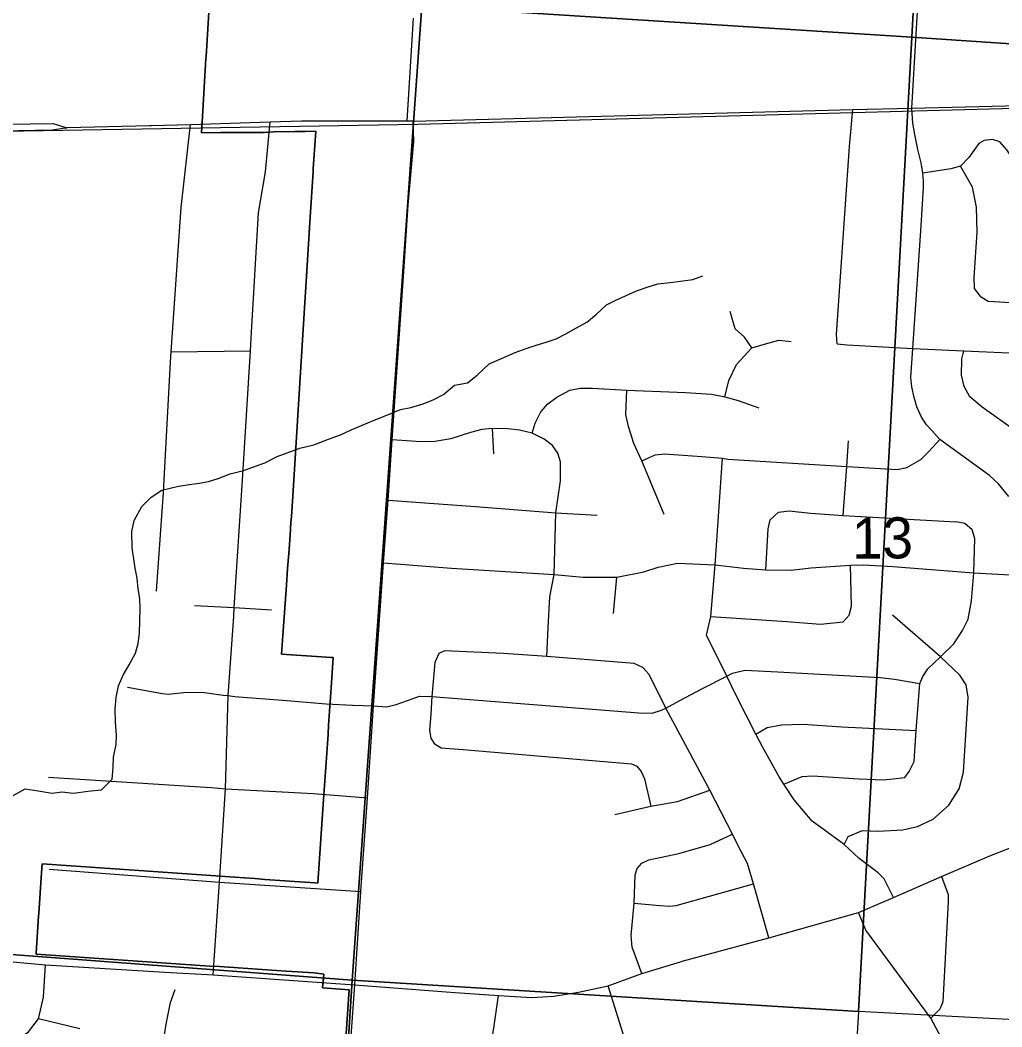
# Model space of a CAD drawing. Extents: x 114843 to 284848, y 317643 to 566895.
# Drawn here: x 252001 to 257283, y 379517 to 384934 of the extents above; entities that cross this region are included whole.
import ezdxf

# ---------------------------------------------------------------- set-up
doc = ezdxf.new("R2010")
doc.units = 0
for name, color, linetype in [('GM_X_City_Street', 7, 'Continuous'), ('GM_X_Corporation', 7, 'Continuous'), ('GM_X_County_Road', 7, 'Continuous'), ('GM_X_Minor_River', 7, 'Continuous'), ('GM_X_Rail_Line', 7, 'Continuous'), ('GM_X_Section', 7, 'Continuous'), ('GM_X_Section_Text', 7, 'Continuous'), ('GM_X_US_Route', 7, 'Continuous')]:
    doc.layers.add(name, color=color, linetype=linetype)

msp = doc.modelspace()

# ---------------------------------------------------------------- linework, layer by layer
at = {"layer": 'GM_X_City_Street'}
for p, q in [((252813.9, 383150.2), (253240.2, 383155.2)), ((254550, 382601), (254541.6, 382737.2)), ((254883.5, 382283.3), (255105.1, 382271.1)), ((255192.9, 381740.9), (255211.6, 381937.3)), ((256952.8, 381507.9), (256695.8, 381733.1)), ((252154, 380861.1), (252997.9, 380807)), ((253578.6, 380772.4), (253870, 380750)), ((253039.2, 379797.8), (253073.4, 380296.3)), ((253802.4, 379743.7), (254317.2, 379704.6)), ((254550.6, 379521.8), (254574.6, 379685.1))]:
    msp.add_line(p, q, dxfattribs=at)
for points in [[(256798.6, 384459.9), (256868.1, 385657.6), (256873.2, 385788.7), (256898.2, 386286.3), (256922.6, 386755.3), (256947.2, 387195.6), (256968.4, 387623.8), (256976.8, 387776.6), (256988.2, 388005.9), (257002.5, 388307.2), (257018, 388572.1), (257038.3, 388878.7), (257038, 388927.3), (257030.7, 388970.7), (257021.8, 389000.1), (257012.1, 389026.1), (256994.5, 389058.1), (256971.7, 389089.2), (256948.9, 389114.2), (256856.2, 389225.3), (256742.4, 389351.4), (256697.7, 389404.1), (256687.2, 389416.8)], [(256397.9, 383191.7), (256393.9, 383242.3), (256464.4, 384254), (256481.1, 384453.1)], [(257320.7, 382370.6), (257264.7, 382438.8), (257216.6, 382483.6), (256949.6, 382677.9), (256906.7, 382725.3), (256878.6, 382756.4), (256848.8, 382802.1), (256826.7, 382853.6), (256811.6, 382903.5), (256799, 382961.5), (256794.3, 383011), (256803.6, 383167.3), (256849.2, 383826.6), (256862.5, 384034.1), (256860.9, 384067.5), (256857.5, 384111.4), (256849.3, 384166), (256831.5, 384238.8), (256814.4, 384319.4), (256804.4, 384379.2), (256798.6, 384459.9)], [(252734.5, 381861.7), (252773.4, 382417.8), (252774.2, 382429), (252810.1, 383094.5), (252813.9, 383150.2), (252866.5, 383926.3), (252916.7, 384371.8)], [(253073.4, 380296.3), (253105, 380797.1), (253119.9, 381299.4), (253149.8, 381726.1), (253152.9, 381772.8), (253197.9, 382459.7), (253240.2, 383155.2), (253246.3, 383255.5), (253284.1, 383896.9), (253321.2, 384117.3), (253346.9, 384386.7)], [(257404, 383139.9), (257422.1, 383407.1), (257448, 383818), (257440.1, 383915.6), (257423, 384020.4), (257364.2, 384155.6), (257311.1, 384236.7), (257272.8, 384279.8), (257232.9, 384292.2), (257187.8, 384286.4), (257158.9, 384269.9), (257105.2, 384195.4), (257060.3, 384148), (257008, 384134.9), (256857.5, 384111.4)], [(257422.1, 383407.1), (257210.3, 383420.1), (257172.2, 383443.3), (257135.7, 383490.1), (257135.2, 383549.8), (257149.7, 383794.1), (257147, 383927.9), (257126.3, 384034.5), (257060.3, 384148)], [(255937.2, 383170.9), (255898.4, 383228.1), (255848.9, 383272.4), (255822, 383366.9)], [(255792.2, 382908), (255815, 382995.5), (255854.8, 383080.9), (255937.2, 383170.9), (256011.5, 383192.8), (256083.8, 383212.5), (256149.8, 383204.4)], [(256397.9, 383191.7), (256450.4, 383186.6), (256803.6, 383167.3), (257078.4, 383155), (257404, 383139.9), (258166.3, 383102.7), (258416.2, 383091), (259200.3, 383054.4), (259644.6, 383032), (259919.8, 383018.1), (260091.3, 383007.8), (260174.9, 382984.8), (260282.4, 382928.3)], [(257731.1, 381951.3), (257683.9, 382225.9), (257654.2, 382323.4), (257589.9, 382462.2), (257518.6, 382572.1), (257456.6, 382640.4), (257358.3, 382722.9), (257178.2, 382851.8), (257110.9, 382907.4), (257079.8, 382963.2), (257066.6, 383024.6), (257067.8, 383111.5), (257078.4, 383155)], [(254755.7, 382712.1), (254772.4, 382765.5), (254802.8, 382826.3), (254839.7, 382870.3), (254888.5, 382905.7), (254959.5, 382943.5), (255013.7, 382953.5), (255080.8, 382954), (255265, 382942.5), (255581.5, 382930.8), (255721.8, 382922.4), (255792.2, 382908), (255864.7, 382887.3), (255975.7, 382847.6)], [(255465.7, 382274.4), (255346.5, 382562), (255303.3, 382655.4), (255273.9, 382746.7), (255260.6, 382812.6), (255265, 382942.5)], [(254835.1, 381510.6), (254842.6, 381665.7), (254850.6, 381831.1), (254875.1, 381951.9), (254883.5, 382283.3), (254908.8, 382454.6), (254908, 382557.8), (254894.9, 382604.5), (254865.8, 382645.8), (254820.9, 382679.6), (254755.7, 382712.1), (254687.5, 382727.6), (254625.7, 382735.6), (254541.6, 382737.2), (254484.2, 382731.4), (254423.6, 382715), (254318.5, 382681.3), (254220.6, 382664.6), (254132.2, 382666.8), (254001.7, 382676.5)], [(255346.5, 382562), (255418.7, 382595.6), (255468.7, 382601.3), (255668.9, 382586.3), (255779.7, 382577.9), (255809.1, 382571.4), (256449.8, 382531.7), (256719.4, 382515.6), (256771.8, 382526.9), (256847.9, 382570.4), (256891.8, 382614.9), (256949.6, 382677.9)], [(256429.9, 382269.3), (256449.8, 382531.7), (256457.8, 382671.1)], [(256700.8, 380213.5), (256650.8, 380313.1), (256618.2, 380346.6), (256514.8, 380423.3), (256434, 380498.8), (256262.2, 380623.8), (256165.7, 380739.2), (256110.4, 380823.9), (256085.2, 380862.4), (255995.2, 381023.9), (255960.3, 381092.5), (255852.6, 381304.1), (255803, 381404.7), (255694.6, 381624.7), (255717.2, 381724.6), (255741.2, 382002.8), (255779.7, 382577.9)], [(253980.9, 382351.2), (254450.9, 382316.9), (254883.5, 382283.3)], [(256013.9, 381977.2), (256025.1, 382196.5), (256037.5, 382245.6), (256082, 382286.3), (256139.4, 382293.2), (256252.9, 382281.5), (256429.9, 382269.3), (257036.2, 382233.9)], [(256110.4, 380823.9), (256209, 380865), (256264.9, 380868.3), (256516.2, 380851.3), (256643.9, 380845.8), (256697.8, 380851.2), (256760.5, 380859.4), (256784.9, 380890.8), (256810.8, 380945.2), (256822.7, 381111.2), (256841.7, 381364.2), (256857.7, 381402.3), (256884.5, 381444.1), (256952.8, 381507.9), (257024.7, 381579), (257071.2, 381649.8), (257101.5, 381711.6), (257120.7, 381809.4), (257132.3, 381959.6), (257138.2, 382144.2), (257123.3, 382191.1), (257085.1, 382225.2), (257036.2, 382233.9)], [(253955.6, 382013.8), (254321.5, 381985.7), (254875.1, 381951.9), (255030.5, 381936.3), (255211.6, 381937.3), (255356.2, 381966), (255433.2, 381990.6), (255537.3, 382011.4), (255741.2, 382002.8), (255892.5, 381984.8), (256013.9, 381977.2), (256149.6, 381974.1), (256255.6, 381986.9), (256468.1, 382001.8), (256540.4, 382002.4), (256696.7, 381993.7), (257132.3, 381959.6), (257425.4, 381943.4)], [(255717.2, 381724.6), (256126.5, 381697.8), (256308, 381683.6), (256428.7, 381695.9), (256461, 381732.3), (256475.1, 381781.2), (256468.1, 382001.8)], [(252938.1, 381784.9), (253152.9, 381772.8), (253353.7, 381761.5)], [(256028.6, 379995.9), (255947, 380286), (255913.9, 380396.3), (255863.6, 380491.7), (255833.3, 380553.5), (255712.3, 380791.2), (255474.6, 381232.6), (255384.9, 381413.9), (255351.3, 381450.4), (255305.7, 381473), (254835.1, 381510.6), (254601.7, 381525.4), (254284.5, 381541.1), (254254.4, 381525.5), (254231.9, 381477.6), (254215.9, 381295.4)], [(256434, 380498.8), (256456.9, 380541.4), (256533.1, 380574.5), (256616.8, 380569.5), (256750.6, 380578), (256829.8, 380595.5), (256913.2, 380635.6), (256998.1, 380710.1), (257053.3, 380797.5), (257077.3, 380888), (257102.3, 381290.6), (257091.4, 381357), (257056.7, 381409.1), (256952.8, 381507.9)], [(253648.3, 381255.5), (253788.8, 381247.9), (253901.9, 381243.9), (253972.7, 381239.6), (254023.8, 381251.6), (254116, 381284.6), (254150, 381296.2), (254215.9, 381295.4), (255330.6, 381206.1), (255402.4, 381205.2), (255452.5, 381220.7), (255474.6, 381232.6), (255550.9, 381273.6), (255673.4, 381338.3), (255803, 381404.7), (255834, 381420.6), (255900.1, 381435.9), (256077.6, 381427.8), (256628, 381397), (256705.9, 381388.5), (256841.7, 381364.2)], [(252579.1, 381345), (252766.9, 381310.3), (252796.8, 381308.2), (252896.8, 381317.9), (252992.7, 381315.6), (253093.8, 381302.7), (253119.9, 381299.4)], [(253119.9, 381299.4), (253154.5, 381295), (253436.2, 381274.1), (253648.3, 381255.5)], [(254215.9, 381295.4), (254210.8, 381199.3), (254203.8, 381111.2), (254211.4, 381071), (254229, 381042.7), (254266.6, 381018.2), (254384.3, 381008.8), (255289.6, 380932), (255319.4, 380919.6), (255343, 380891.3), (255360.5, 380851), (255394.8, 380704.2)], [(255960.3, 381092.5), (256020.3, 381127.8), (256098.3, 381142.9), (256212.1, 381145.5), (256421.6, 381131.1), (256822.7, 381111.2)], [(252997.9, 380807), (253029.6, 380805), (253105, 380797.1), (253578.6, 380772.4)], [(255200.7, 380660.4), (255394.8, 380704.2), (255538.8, 380730.6), (255712.3, 380791.2)], [(255346.8, 379803.4), (255294.8, 379945.9), (255289.4, 380009.2), (255305.5, 380182), (255309.4, 380334.8), (255320.3, 380369.7), (255346.2, 380397.2), (255383.3, 380416.1), (255545.7, 380449.9), (255713.9, 380498), (255833.3, 380553.5)], [(255553.4, 379867.6), (255563.7, 379870.8), (256028.6, 379995.9), (256512.7, 380131.9), (256700.8, 380213.5), (256959, 380326.6), (257218.7, 380436.9), (257474.7, 380538.2)], [(252157, 380365.7), (253073.4, 380296.3), (253834.7, 380245.3)], [(255305.5, 380182), (255443.5, 380169.4), (255495.7, 380166), (255531.7, 380170), (255947, 380286)], [(256959, 380326.6), (256994.9, 380229.7), (256995.2, 380190.3), (256966.7, 379652.2), (256950.1, 379612.7), (256901.2, 379563.1)], [(249916, 380118.4), (250262.1, 380120.9), (250392.9, 380117.9), (250525.7, 380106.8), (250721, 380082), (250882.3, 380045), (251271.2, 379953.2), (251432.4, 379924.2), (251637.8, 379897.5), (251748.6, 379886.2), (252136.6, 379851), (252779.3, 379811.4), (253039.2, 379797.8), (253802.4, 379743.7)], [(257417.3, 377387.1), (257460.8, 378062.1), (257469.4, 378116.1), (257504, 378173.8), (257598, 378367.1), (257610.9, 378453.2), (257598, 378547.5), (257545.3, 378650.4), (257291.3, 378960.1), (257237, 379029.5), (257074.9, 379237.2), (256901.2, 379563.1), (256551.4, 380037.8), (256512.7, 380131.9)], [(249819.4, 379566.5), (249970.9, 379483.1), (250154.5, 379414), (250287.5, 379386.8), (250446.5, 379373.9), (250611.4, 379391.2), (250800.4, 379404.6), (250993.5, 379418), (251202.7, 379413.5), (251393.9, 379408.9), (251597.2, 379388.2), (251766.2, 379389.4), (251900.8, 379416.6), (251973.1, 379441.2), (252045.2, 379490.1), (252099, 379560.9), (252126.3, 379677.7), (252136.6, 379851)], [(254317.2, 379704.6), (254574.6, 379685.1), (254753.8, 379675.4), (254873.1, 379682.9), (255005.6, 379703.7), (255164.6, 379738), (255346.8, 379803.4), (255553.4, 379867.6)], [(255323.7, 379148.8), (255311.8, 379252.6), (255261.9, 379427), (255164.6, 379738)], [(252322.7, 379506.2), (252099, 379560.9)], [(253757.5, 379114.8), (254056.3, 379091.8), (254440.1, 379066.4), (254464.5, 379070.5), (254483.8, 379086), (254493, 379109), (254545.8, 379489.2), (254550.6, 379521.8)]]:
    msp.add_lwpolyline(points, dxfattribs=at)
at = {"layer": 'GM_X_Corporation'}
for points in [[(253686.1, 378489.7), (253770.7, 379716.6), (253628.3, 379726.3), (253634.6, 379801.4), (253583.7, 379807), (253431.4, 379817.4), (253379.9, 379820.9), (253328.6, 379824.4), (253277.3, 379827.9), (253225.8, 379831.4), (253174.5, 379834.9), (253152.2, 379836.5), (253123.7, 379838.4), (253072.7, 379841.9), (253021.7, 379844.3), (252865.4, 379854.9), (252813.2, 379858.4), (252761.3, 379862), (252710.6, 379865.4), (252658.1, 379869), (252607.1, 379872.4), (252555.3, 379875.9), (252502.5, 379879.5), (252451.7, 379883), (252398.4, 379886.6), (252347.4, 379890.1), (252294.9, 379893.6), (252242.6, 379897.2), (252190.1, 379900.7), (252139.6, 379904.2), (252086.3, 379907.8), (252086.5, 379915), (252099.6, 380112.4), (252100.5, 380128.4), (252114.9, 380346), (252118.3, 380394.3), (252172.3, 380390.6), (252222.1, 380387.1), (252274.6, 380383.5), (252326.9, 380379.9), (252379.2, 380376.2), (252430.7, 380372.7), (252483.8, 380369), (252535, 380365.4), (252587.6, 380361.8), (252638.9, 380358.2), (252690.6, 380354.7), (252742.7, 380351.1), (252845, 380344), (252896.8, 380340.4), (252949.6, 380336.7), (253000.8, 380333.2), (253053.4, 380329.5), (253103.6, 380325.9), (253208.7, 380318.5), (253264.3, 380314.6), (253318, 380310.8), (253371.1, 380307.1), (253424.6, 380303.3), (253477.9, 380299.6), (253534.2, 380295.6), (253586.5, 380291.9), (253602.7, 380291), (253632.7, 380741.3), (253637.3, 380790.4), (253640.7, 380840.9), (253644, 380890.4), (253647.3, 380940.2), (253650.7, 380990.7), (253654, 381040.5), (253657.4, 381091.8), (253660.7, 381140.8), (253664, 381191.1), (253667.4, 381241.1), (253671.5, 381290.4), (253674.9, 381342), (253678.5, 381395.5), (253682.1, 381450.3), (253685.7, 381504.3), (253675.4, 381505), (253406.5, 381523.3), (253413.8, 381622.8), (253433.4, 381893.6), (253439.9, 381983.4), (253445.7, 382063.4), (253452.9, 382163), (253457.9, 382231.6), (253460.2, 382263.8), (253468.1, 382373.5), (253531.3, 383385.6), (253536.6, 383469.9), (253541.9, 383554.4), (253560.1, 383846.2), (253577, 384117), (253578.1, 384134.8), (253592.1, 384336.4), (253534.9, 384335.6), (253478.4, 384334.9), (253364.9, 384333.5), (253310.8, 384329.5), (253136.3, 384330.1), (253079.8, 384329.5), (252975.8, 384328.3), (252982.1, 384415.9), (253000.2, 384728.5), (253000.8, 384737.8), (253023.2, 385097.1)], [(253023.2, 385097.1), (253000.8, 384737.8), (253000.2, 384728.5), (252982.1, 384415.9), (252975.8, 384328.3), (253079.8, 384329.5), (253136.3, 384330.1), (253310.8, 384329.5), (253364.9, 384333.5), (253478.4, 384334.9), (253534.9, 384335.6), (253592.1, 384336.4), (253578.1, 384134.8), (253577, 384117), (253560.1, 383846.2), (253541.9, 383554.4), (253536.6, 383469.9), (253531.3, 383385.6), (253468.1, 382373.5), (253460.2, 382263.8), (253457.9, 382231.6), (253452.9, 382163), (253445.7, 382063.4), (253439.9, 381983.4), (253433.4, 381893.6), (253413.8, 381622.8), (253406.5, 381523.3), (253675.4, 381505), (253685.7, 381504.3), (253682.1, 381450.3), (253678.5, 381395.5), (253674.9, 381342), (253671.5, 381290.4), (253667.4, 381241.1), (253664, 381191.1), (253660.7, 381140.8), (253657.4, 381091.8), (253654, 381040.5), (253650.7, 380990.7), (253647.3, 380940.2), (253644, 380890.4), (253640.7, 380840.9), (253637.3, 380790.4), (253632.7, 380741.3), (253602.7, 380291), (253586.5, 380291.9), (253534.2, 380295.6), (253477.9, 380299.6), (253424.6, 380303.3), (253371.1, 380307.1), (253318, 380310.8), (253264.3, 380314.6), (253208.7, 380318.5), (253103.6, 380325.9), (253053.4, 380329.5), (253000.8, 380333.2), (252949.6, 380336.7), (252896.8, 380340.4), (252845, 380344), (252742.7, 380351.1), (252690.6, 380354.7), (252638.9, 380358.2), (252587.6, 380361.8), (252535, 380365.4), (252483.8, 380369), (252430.7, 380372.7), (252379.2, 380376.2), (252326.9, 380379.9), (252274.6, 380383.5), (252222.1, 380387.1), (252172.3, 380390.6), (252118.3, 380394.3), (252114.9, 380346), (252100.5, 380128.4), (252099.6, 380112.4), (252086.5, 379915), (252086.3, 379907.8), (252139.6, 379904.2), (252190.1, 379900.7), (252242.6, 379897.2), (252294.9, 379893.6), (252347.4, 379890.1), (252398.4, 379886.6), (252451.7, 379883), (252502.5, 379879.5), (252555.3, 379875.9), (252607.1, 379872.4), (252658.1, 379869), (252710.6, 379865.4), (252761.3, 379862), (252813.2, 379858.4), (252865.4, 379854.9), (253021.7, 379844.3), (253072.7, 379841.9), (253123.7, 379838.4), (253152.2, 379836.5), (253174.5, 379834.9), (253225.8, 379831.4), (253277.3, 379827.9), (253328.6, 379824.4), (253379.9, 379820.9), (253431.4, 379817.4), (253583.7, 379807), (253634.6, 379801.4), (253630.8, 379756.3), (253628.3, 379726.3), (253770.7, 379716.6), (253686.1, 378489.7)]]:
    msp.add_lwpolyline(points, dxfattribs=at)
at = {"layer": 'GM_X_County_Road'}
msp.add_line((254115.9, 384391.4), (254083.7, 384393.2), dxfattribs=at)
for points in [[(254083.7, 384393.2), (254116.8, 384945.4)], [(253802.4, 379743.7), (253834.7, 380245.3), (253870, 380750), (253901.9, 381243.9), (253955.6, 382013.8), (253980.9, 382351.2), (254001.7, 382676.5), (254065, 383580.8), (254089.5, 383940), (254119.3, 384280.5), (254115.9, 384391.4)], [(253666.2, 377791.6), (253711.5, 378422.2), (253757.5, 379114.8), (253802.4, 379743.7)]]:
    msp.add_lwpolyline(points, dxfattribs=at)
at = {"layer": 'GM_X_Minor_River'}
for points in [[(252517.4, 381036.8), (252519.4, 381086.9), (252513.3, 381157), (252511.2, 381229.2), (252517.2, 381289.3), (252529.1, 381351.5), (252555, 381409.6), (252586.8, 381465.8), (252620.7, 381527.9), (252636.6, 381580.1), (252642.6, 381636.2), (252646.4, 381768.5), (252644.4, 381822.6), (252636.3, 381874.7), (252630.3, 381930.8), (252620.2, 381984.9), (252612.2, 382035), (252604.1, 382093.1), (252602, 382183.3), (252614, 382241.4), (252655.8, 382317.6), (252705.7, 382367.8), (252763.5, 382405.9), (252853.4, 382426.1), (252911.3, 382436.2), (252963.2, 382442.2), (253015.1, 382452.3), (253067, 382468.4), (253130.8, 382492.5), (253202.7, 382510.6), (253252.6, 382528.7), (253316.5, 382552.8), (253384.3, 382587), (253438.2, 382605.1), (253506.1, 382631.2), (253581.9, 382649.3), (253659.8, 382679.5), (253723.7, 382703.6), (253781.5, 382729.7), (253837.4, 382753.8), (253905.3, 382781.9), (253965.2, 382804.1), (254047, 382838.2), (254102.9, 382850.3), (254168.7, 382870.4), (254226.6, 382892.5), (254278.5, 382920.6), (254338.4, 382970.8), (254408.2, 382982.9), (254460.1, 383023), (254523.9, 383085.2), (254591.8, 383113.4), (254663.7, 383145.5), (254723.5, 383167.6), (254777.4, 383185.7), (254831.3, 383201.8), (254885.2, 383219.9), (254937.1, 383246), (254995, 383278.1), (255050.8, 383308.2), (255100.7, 383350.4), (255156.6, 383402.6), (255206.5, 383426.7), (255258.4, 383450.8), (255318.2, 383476.9), (255380.1, 383499), (255432, 383515.1), (255497.9, 383523.2), (255553.8, 383529.2), (255619.7, 383539.3), (255673.6, 383557.4)], [(251962.6, 380761.6), (252028.5, 380797.7), (252098.4, 380787.8), (252172.3, 380773.8), (252224.2, 380781.9), (252288.1, 380774), (252364, 380786.1), (252437.8, 380792.2), (252495.7, 380850.4), (252501.6, 380912.5), (252503.5, 380968.6), (252517.4, 381036.8)], [(252776.7, 379473.7), (252786.6, 379531.8), (252798.6, 379594), (252810.5, 379648.1), (252834.4, 379718.3)]]:
    msp.add_lwpolyline(points, dxfattribs=at)
at = {"layer": 'GM_X_Rail_Line'}
msp.add_lwpolyline([(232892, 384843.7), (237074.9, 384701), (241131.6, 384553), (246968.2, 384346.9), (248348.6, 384299.5), (249786.5, 384301.5), (254141.3, 384374.7), (261362.9, 384568.7), (267424.2, 384761.3)], dxfattribs=at)
at = {"layer": 'GM_X_Section'}
for points in [[(254478.9, 390267.6), (257084.4, 390112.1), (256798.7, 384841.7), (254163, 385009.4)], [(257084.4, 390112.1), (259755, 389959.7), (259459.2, 384663.6), (256798.7, 384841.7)], [(251439.1, 385201), (254163, 385009.4), (253786.9, 379769.1), (251069.4, 379973.5)], [(254163, 385009.4), (256798.7, 384841.7), (256512.4, 379599.1), (253786.9, 379769.1)], [(256798.7, 384841.7), (259459.2, 384663.6), (259165, 379457.5), (256512.4, 379599.1)], [(251069.4, 379973.5), (253786.9, 379769.1), (253449.2, 374408.9), (250731.5, 374618.9)], [(253786.9, 379769.1), (256512.4, 379599.1), (256190.2, 374248.5), (253449.2, 374408.9)]]:
    msp.add_lwpolyline(points, close=True, dxfattribs=at)
at = {"layer": 'GM_X_US_Route'}
for p, q in [((254083.7, 384393.2), (254115.9, 384391.4)), ((252706.9, 384366.8), (252916.7, 384371.8)), ((252916.7, 384371.8), (253239.3, 384383)), ((253239.3, 384383), (253346.9, 384386.7))]:
    msp.add_line(p, q, dxfattribs=at)
for points in [[(254115.9, 384391.4), (256481.1, 384453.1), (256798.6, 384459.9), (257881, 384486.8), (258777.1, 384498.4), (258783.2, 384498.5), (259768.3, 384525.8), (260219.8, 384538.4), (260586, 384548.5), (260893.8, 384557), (260899, 384557.2)], [(253346.9, 384386.7), (253513.8, 384391.9), (254083.7, 384393.2)], [(247976, 384330.8), (248053.3, 384338.5), (248230.7, 384338.9), (248623.1, 384327), (248734.4, 384325.8), (248971.9, 384325.4), (249204.5, 384329.2), (249387.3, 384331.9), (249653.2, 384336.8), (249727.8, 384337.7), (249780.9, 384338.6), (249838.3, 384339.6), (250141.8, 384344.9), (250283.3, 384348), (250514.3, 384351.3), (250870.1, 384357), (251384.7, 384365.2), (251679.2, 384371.5), (252178.6, 384377.9), (252252.2, 384355.3)], [(251699.9, 384334.7), (251709.3, 384334.9), (252175.4, 384344.1), (252230.2, 384352.1)], [(252230.2, 384352.1), (252252.2, 384355.3), (252253.9, 384355.6), (252696.4, 384366.5), (252706.9, 384366.8)]]:
    msp.add_lwpolyline(points, dxfattribs=at)

# ---------------------------------------------------------------- texts
at = {"layer": 'GM_X_Section_Text'}
msp.add_text('13', height=221.01, rotation=0.4149, dxfattribs=at).set_placement((256477.3, 382036.2))

doc.saveas('drawing.dxf')
